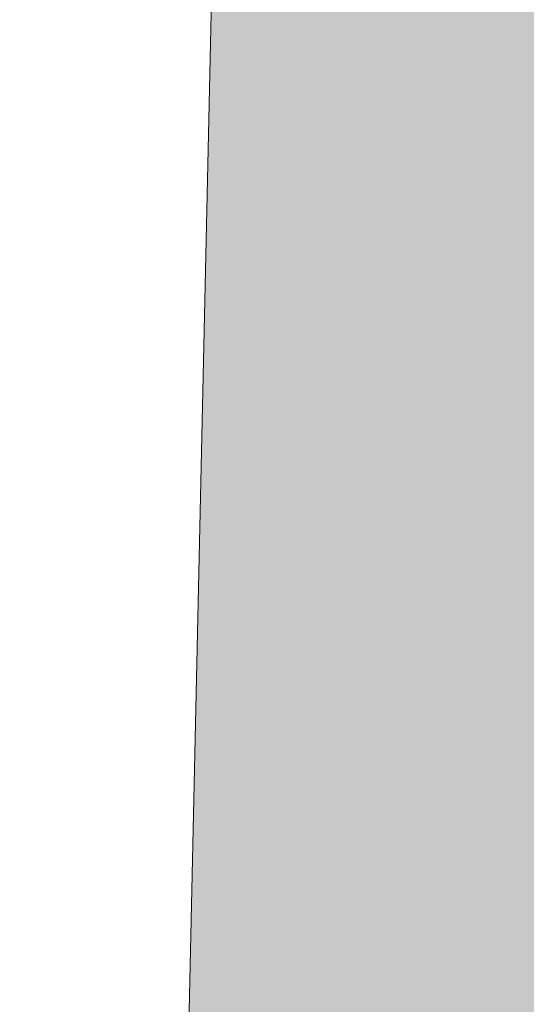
# Model space of a CAD drawing. Header units: millimetres. Extents: x 5980700 to 6194397, y -12939 to 2351883.
# Tile 279 of 587: x 6074005 to 6074657, y -236 to 1033. Entities that reach past the tile are written whole.
import ezdxf

# ---------------------------------------------------------------- set-up
doc = ezdxf.new("R2010")
doc.units = ezdxf.units.MM
doc.layers.add('A-FLOR', color=192, linetype='Continuous', lineweight=18)
doc.layers.add('A-FLOR-PATT', color=8, linetype='Continuous', lineweight=18)

# ---------------------------------------------------------------- blocks, each defined once
blk = doc.blocks.new('BE-PMSa-MOD-ARQ-CONEXAODOFUTURO-EX-000-R_rvt-2-PLANTA DE CAIMENTO DE PISOS - 1 PAV_')
at = {"layer": 'A-FLOR-PATT', "lineweight": 5}
h = blk.add_hatch(dxfattribs=at)
h.set_pattern_fill('FP_103', color=135, style=0, pattern_type=2)
h.set_pattern_definition([(225, (1821.385, -1013.341), (1.4210854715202e-14, -212.1320343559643), [450, -150]), (315, (1715.319, -1119.407), (0, -212.1320343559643), [450, -150])])
h.paths.add_polyline_path([(-17588.61484510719, -10125.84100563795), (-17588.61484510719, 5919.158994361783), (-17905.66070556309, 5919.158994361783), (-18260.05155624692, -10125.84100563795)])
h.paths.add_polyline_path([(24683.66278676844, -8664.047137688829), (24901.85810326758, -8347.979428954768), (25097.46955802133, -8045.317562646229), (25289.5955170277, -7726.511392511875), (25471.61384478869, -7401.828336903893), (25643.34495046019, -7071.588748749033), (25804.61939322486, -6736.118463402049), (25955.27804947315, -6395.748477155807), (23368.38515489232, -6395.748477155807), (23369.38515489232, -6730.841005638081), (23365.38515489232, -6734.84100563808), (23361.31355543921, -6734.060452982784), (23342.06990244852, -6720.841005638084), (23332.38515489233, -6720.930376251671), (23331.38515489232, -6727.841005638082), (23314.38515489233, -6727.841005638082), (23296.38515489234, -6735.002634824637), (23296.38515489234, -6778.341005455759), (24423.88515507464, -6778.341005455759), (24423.88515507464, -8613.341005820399), (22588.88515471, -8613.341005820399), (22588.88515471, -8595.841005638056), (21416.38515489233, -8595.841005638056), (21416.38515489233, -6955.841005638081), (22588.88515471, -6955.841005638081), (22588.88515471, -6778.341005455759), (23246.38515489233, -6778.341005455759), (23246.38515489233, -6395.748477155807), (23206.88515489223, -6395.748477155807), (23206.88515489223, -6416.382393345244), (23211.73353840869, -6425.171602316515), (23218.4561650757, -6428.596561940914), (23219.38515489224, -6429.345815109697), (23219.38515489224, -6441.144306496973), (23215.14102301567, -6442.20379392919), (23204.09419192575, -6438.115741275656), (23195.48073971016, -6429.259910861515), (23193.02236658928, -6420.085137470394), (23192.88996436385, -6415.841005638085), (23191.88515489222, -6415.841005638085), (23191.88515489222, -6395.748477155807), (21311.3851276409, -6395.748477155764), (21311.38512764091, -395.7484771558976), (26110.13512764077, -395.7484771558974), (26110.13512764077, -6011.987874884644), (26234.42540171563, -5672.357231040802), (26348.29356350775, -5329.091898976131), (26451.63355010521, -4982.511614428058), (26544.34910510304, -4632.939200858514), (26626.35386826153, -4280.700268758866), (26697.57145594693, -3926.122912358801), (26757.93553227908, -3569.537404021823), (26807.38987092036, -3211.275886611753), (26845.88840744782, -2851.672064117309), (26873.39528226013, -2491.060890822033), (27298.54064462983, 5174.591947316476), (21231.38515489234, 5390.558402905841), (21231.38515489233, -8664.04713768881), (24474.59128694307, -8664.047137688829)])
h.paths.add_polyline_path([(164.3857207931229, 134.1589943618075), (164.3857207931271, 1841.148018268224), (-1658.614845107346, 1840.70177999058), (-1658.614845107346, 134.1589943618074), (-979.7632562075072, 134.1589943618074)])
h.paths.add_polyline_path([(24371.38515489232, 836.6589941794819), (22863.88515471, 836.6589941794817), (22863.88515471, 4371.658994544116), (24548.88515507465, 4371.658994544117), (24548.88515507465, 836.6589941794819), (24486.30181684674, 836.6589941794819)])
h.paths.add_polyline_path([(26422.42163599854, 3992.407384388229), (26422.42163599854, 5123.575823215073), (27022.42163599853, 5123.575823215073), (27022.42163599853, 3992.407384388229), (26541.3738192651, 3992.407384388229)])
h.paths.add_polyline_path([(19968.38697237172, 4641.658994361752), (19999.38682609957, 4641.658994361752), (19999.38682609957, 4674.158994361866), (19585.40988707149, 4674.158994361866), (19585.40988707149, 4671.65899436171), (19622.64941956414, 4670.787042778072), (19622.64941956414, 4641.65899436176), (19958.38333741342, 4641.65899436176)])
h.paths.add_polyline_path([(15946.88333741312, 4641.65899436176), (16272.64941956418, 4641.65899436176), (16272.64941956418, 4671.65899436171), (19560.40988707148, 4671.65899436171), (19560.40988707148, 4674.158994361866), (15923.88333741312, 4674.158994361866), (15923.88333741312, 4641.65899436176), (15926.88333741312, 4641.65899436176)])
h.paths.add_polyline_path([(15653.88333741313, 4641.658994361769), (15653.88333741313, 4674.158994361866), (12268.88333741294, 4674.158994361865), (12269.82605313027, 4641.658994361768), (12287.64940954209, 4641.658994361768), (12287.64940954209, 4671.658994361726), (15637.64940954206, 4670.787042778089), (15637.64940954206, 4641.658994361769), (15650.88333741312, 4641.658994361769)])
h.paths.add_polyline_path([(8496.599400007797, 4641.658994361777), (8496.599400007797, 4641.674581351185), (8442.166919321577, 4641.658994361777)])
h.paths.add_polyline_path([(-8301.11484510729, 4641.658994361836), (-8301.114845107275, 4674.158994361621), (-11733.61666258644, 4674.158994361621), (-11733.61666258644, 4641.658994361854), (-11704.86666258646, 4641.658994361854), (-11704.86666258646, 4671.658994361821), (-8354.866662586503, 4670.787042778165), (-8354.866662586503, 4641.658994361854), (-8304.116662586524, 4641.658994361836)])
h.paths.add_polyline_path([(-16295.61666258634, 4641.658994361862), (-15972.63647972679, 4641.658994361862), (-15971.73922438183, 4655.162107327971), (-15971.59322078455, 4656.262107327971), (-15971.52511209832, 4674.158994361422), (-16356.61588608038, 4674.158994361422), (-16356.61588608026, 4641.658994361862), (-16315.61666258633, 4641.658994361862)])
h.paths.add_polyline_path([(-12028.61666258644, 4641.658994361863), (-12028.61666258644, 4674.158994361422), (-15944.05622970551, 4674.158994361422), (-15943.93927563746, 4656.262107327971), (-15942.89601669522, 4655.162107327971), (-15942.89601669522, 4641.658994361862), (-15848.61666258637, 4641.658994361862), (-15848.61666258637, 4671.658994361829), (-12498.61666258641, 4670.787042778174), (-12498.61666258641, 4641.658994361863), (-12031.61666258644, 4641.658994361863)])
h.paths.add_polyline_path([(-16371.61588608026, 5447.158205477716), (-16356.61588608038, 5447.158205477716), (-16356.61588608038, 5479.158994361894), (-16626.61588608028, 5479.158994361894), (-16626.61588608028, 5447.158205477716), (-16401.61588608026, 5447.158205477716)])
at = {"layer": 'A-FLOR', "color": 250, "lineweight": 5}
blk.add_line((-17905.66070556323, 5919.158994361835), (-18260.05155624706, -10125.8410056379), dxfattribs=at)

msp = doc.modelspace()

# ---------------------------------------------------------------- block references
at = {"color": 50, "lineweight": 5}
msp.add_blockref('BE-PMSa-MOD-ARQ-CONEXAODOFUTURO-EX-000-R_rvt-2-PLANTA DE CAIMENTO DE PISOS - 1 PAV_', (6092264.959189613, 0), dxfattribs=at)

doc.saveas('drawing.dxf')
